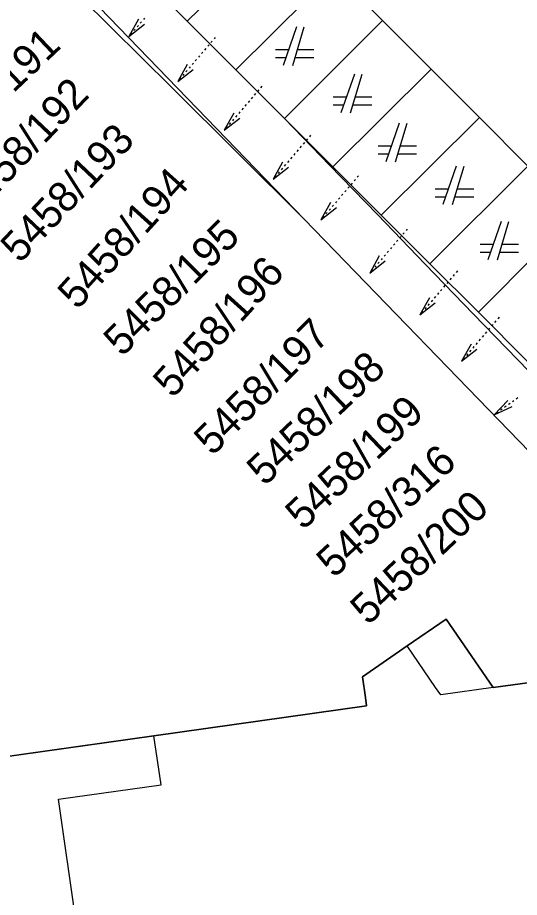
# Model space of a CAD drawing. Extents: x -263587 to -261993, y -1238795 to -1236748.
# Drawn here: x -262889.25 to -262871.03, y -1237151.67 to -1237119.72 of the extents above; entities that cross this region are included whole.
import ezdxf

# ---------------------------------------------------------------- set-up
doc = ezdxf.new("R2010")
doc.units = 0
doc.layers.add('Vrstva 1', color=7, linetype='Continuous')

msp = doc.modelspace()

# ---------------------------------------------------------------- linework, layer by layer
at = {"layer": 'Vrstva 1'}
for p, q in [((-262878.84, -1237127.04), (-262889.95, -1237115.54)), ((-262889.95, -1237115.54), (-262878.84, -1237127.04)), ((-262879.51, -1237116.3), (-262883.09, -1237119.85)), ((-262883.09, -1237119.85), (-262879.51, -1237116.3)), ((-262877.75, -1237118.06), (-262881.33, -1237121.61)), ((-262881.33, -1237121.61), (-262877.75, -1237118.06)), ((-262876, -1237119.82), (-262877.75, -1237118.06)), ((-262877.75, -1237118.06), (-262876, -1237119.82)), ((-262884.84, -1237118.1), (-262883.09, -1237119.85)), ((-262883.09, -1237119.85), (-262884.84, -1237118.1)), ((-262883.65, -1237122.25), (-262887.54, -1237118.4)), ((-262887.54, -1237118.4), (-262883.65, -1237122.25)), ((-262884.749, -1237119.865), (-262884.794, -1237119.918)), ((-262884.635, -1237119.732), (-262884.681, -1237119.785)), ((-262883.09, -1237119.85), (-262881.33, -1237121.61)), ((-262881.33, -1237121.61), (-262883.09, -1237119.85)), ((-262876, -1237119.82), (-262879.56, -1237123.38)), ((-262879.56, -1237123.38), (-262876, -1237119.82)), ((-262874.23, -1237121.59), (-262876, -1237119.82)), ((-262876, -1237119.82), (-262874.23, -1237121.59)), ((-262885.09, -1237120.264), (-262885.135, -1237120.317)), ((-262884.976, -1237120.131), (-262885.022, -1237120.184)), ((-262884.863, -1237119.998), (-262884.908, -1237120.051)), ((-262879.12, -1237120.05), (-262879.61, -1237121.45)), ((-262879.26, -1237121.45), (-262878.84, -1237120.05)), ((-262882.184, -1237120.573), (-262882.229, -1237120.626)), ((-262882.07, -1237120.44), (-262882.115, -1237120.493)), ((-262882.411, -1237120.839), (-262882.456, -1237120.893)), ((-262882.297, -1237120.706), (-262882.343, -1237120.759)), ((-262879.414, -1237120.89), (-262879.89, -1237120.89)), ((-262878.49, -1237120.89), (-262879.092, -1237120.89)), ((-262882.752, -1237121.239), (-262882.797, -1237121.292)), ((-262882.638, -1237121.106), (-262882.684, -1237121.159)), ((-262882.524, -1237120.972), (-262882.57, -1237121.026)), ((-262879.89, -1237121.17), (-262879.512, -1237121.17)), ((-262879.176, -1237121.17), (-262878.49, -1237121.17)), ((-262882.979, -1237121.505), (-262883.024, -1237121.558)), ((-262882.865, -1237121.372), (-262882.911, -1237121.425)), ((-262883.206, -1237121.771), (-262883.252, -1237121.824)), ((-262883.093, -1237121.638), (-262883.138, -1237121.691)), ((-262881.33, -1237121.61), (-262879.67, -1237123.27)), ((-262879.67, -1237123.27), (-262881.33, -1237121.61)), ((-262874.23, -1237121.59), (-262877.8, -1237125.14)), ((-262877.8, -1237125.14), (-262874.23, -1237121.59)), ((-262877.02, -1237121.77), (-262877.51, -1237123.17)), ((-262877.16, -1237123.17), (-262876.74, -1237121.77)), ((-262872.48, -1237123.35), (-262874.23, -1237121.59)), ((-262874.23, -1237121.59), (-262872.48, -1237123.35)), ((-262883.32, -1237121.904), (-262883.365, -1237121.957)), ((-262880.38, -1237122.21), (-262880.425, -1237122.263)), ((-262878.84, -1237127.04), (-262883.65, -1237122.25)), ((-262883.65, -1237122.25), (-262878.84, -1237127.04)), ((-262880.607, -1237122.476), (-262880.653, -1237122.529)), ((-262880.494, -1237122.343), (-262880.539, -1237122.396)), ((-262880.834, -1237122.742), (-262880.88, -1237122.796)), ((-262880.721, -1237122.609), (-262880.766, -1237122.663)), ((-262877.314, -1237122.61), (-262877.79, -1237122.61)), ((-262876.39, -1237122.61), (-262876.992, -1237122.61)), ((-262881.175, -1237123.142), (-262881.221, -1237123.195)), ((-262881.062, -1237123.009), (-262881.107, -1237123.062)), ((-262880.948, -1237122.876), (-262880.994, -1237122.929)), ((-262877.79, -1237122.89), (-262877.412, -1237122.89)), ((-262877.076, -1237122.89), (-262876.39, -1237122.89)), ((-262881.403, -1237123.408), (-262881.448, -1237123.461)), ((-262881.289, -1237123.275), (-262881.334, -1237123.328)), ((-262879.67, -1237123.27), (-262879.56, -1237123.38)), ((-262879.56, -1237123.38), (-262879.67, -1237123.27)), ((-262879.56, -1237123.38), (-262877.92, -1237125.08)), ((-262877.92, -1237125.08), (-262879.56, -1237123.38)), ((-262879.56, -1237123.38), (-262877.8, -1237125.14)), ((-262877.8, -1237125.14), (-262879.56, -1237123.38)), ((-262872.48, -1237123.35), (-262876.05, -1237126.89)), ((-262876.05, -1237126.89), (-262872.48, -1237123.35)), ((-262870.72, -1237125.11), (-262872.48, -1237123.35)), ((-262872.48, -1237123.35), (-262870.72, -1237125.11)), ((-262881.63, -1237123.674), (-262881.675, -1237123.727)), ((-262881.516, -1237123.541), (-262881.562, -1237123.594)), ((-262875.39, -1237123.55), (-262875.88, -1237124.95)), ((-262875.53, -1237124.95), (-262875.11, -1237123.55)), ((-262878.724, -1237124.123), (-262878.769, -1237124.176)), ((-262878.61, -1237123.99), (-262878.655, -1237124.043)), ((-262878.951, -1237124.389), (-262878.996, -1237124.443)), ((-262878.837, -1237124.256), (-262878.883, -1237124.309)), ((-262875.684, -1237124.39), (-262876.16, -1237124.39)), ((-262874.76, -1237124.39), (-262875.362, -1237124.39)), ((-262879.178, -1237124.656), (-262879.224, -1237124.709)), ((-262879.064, -1237124.522), (-262879.11, -1237124.576)), ((-262876.16, -1237124.67), (-262875.782, -1237124.67)), ((-262875.446, -1237124.67), (-262874.76, -1237124.67)), ((-262879.519, -1237125.055), (-262879.564, -1237125.108)), ((-262879.405, -1237124.922), (-262879.451, -1237124.975)), ((-262879.292, -1237124.789), (-262879.337, -1237124.842)), ((-262877.92, -1237125.08), (-262876.18, -1237126.87)), ((-262876.18, -1237126.87), (-262877.92, -1237125.08)), ((-262879.746, -1237125.321), (-262879.792, -1237125.374)), ((-262879.633, -1237125.188), (-262879.678, -1237125.241)), ((-262877.8, -1237125.14), (-262876.05, -1237126.89)), ((-262876.05, -1237126.89), (-262877.8, -1237125.14)), ((-262870.72, -1237125.11), (-262874.28, -1237128.66)), ((-262874.28, -1237128.66), (-262870.72, -1237125.11)), ((-262873.32, -1237125.11), (-262873.81, -1237126.51)), ((-262873.46, -1237126.51), (-262873.04, -1237125.11)), ((-262879.86, -1237125.454), (-262879.905, -1237125.507)), ((-262877.097, -1237125.726), (-262877.143, -1237125.779)), ((-262876.984, -1237125.593), (-262877.029, -1237125.646)), ((-262876.87, -1237125.46), (-262876.915, -1237125.513)), ((-262877.324, -1237125.992), (-262877.37, -1237126.046)), ((-262877.211, -1237125.859), (-262877.256, -1237125.913)), ((-262873.614, -1237125.95), (-262874.09, -1237125.95)), ((-262872.69, -1237125.95), (-262873.292, -1237125.95)), ((-262877.552, -1237126.259), (-262877.597, -1237126.312)), ((-262877.438, -1237126.126), (-262877.484, -1237126.179)), ((-262874.09, -1237126.23), (-262873.712, -1237126.23)), ((-262873.376, -1237126.23), (-262872.69, -1237126.23)), ((-262877.893, -1237126.658), (-262877.938, -1237126.711)), ((-262877.779, -1237126.525), (-262877.824, -1237126.578)), ((-262877.665, -1237126.392), (-262877.711, -1237126.445)), ((-262878.12, -1237126.924), (-262878.165, -1237126.977)), ((-262878.006, -1237126.791), (-262878.052, -1237126.844)), ((-262876.18, -1237126.87), (-262874.45, -1237128.67)), ((-262874.45, -1237128.67), (-262876.18, -1237126.87)), ((-262876.05, -1237126.89), (-262874.28, -1237128.66)), ((-262874.28, -1237128.66), (-262876.05, -1237126.89)), ((-262869.11, -1237126.99), (-262872.52, -1237130.42)), ((-262872.52, -1237130.42), (-262869.11, -1237126.99)), ((-262868.72, -1237137.51), (-262878.84, -1237127.04)), ((-262878.84, -1237127.04), (-262868.72, -1237137.51)), ((-262871.69, -1237127.12), (-262872.18, -1237128.52)), ((-262871.83, -1237128.52), (-262871.41, -1237127.12)), ((-262875.214, -1237127.533), (-262875.259, -1237127.586)), ((-262875.1, -1237127.4), (-262875.145, -1237127.453)), ((-262875.554, -1237127.932), (-262875.6, -1237127.986)), ((-262875.441, -1237127.799), (-262875.486, -1237127.853)), ((-262875.327, -1237127.666), (-262875.373, -1237127.719)), ((-262871.984, -1237127.96), (-262872.46, -1237127.96)), ((-262871.06, -1237127.96), (-262871.662, -1237127.96)), ((-262875.782, -1237128.199), (-262875.827, -1237128.252)), ((-262875.668, -1237128.066), (-262875.714, -1237128.119)), ((-262872.46, -1237128.24), (-262872.082, -1237128.24)), ((-262871.746, -1237128.24), (-262871.06, -1237128.24)), ((-262876.123, -1237128.598), (-262876.168, -1237128.651)), ((-262876.009, -1237128.465), (-262876.054, -1237128.518)), ((-262875.895, -1237128.332), (-262875.941, -1237128.385)), ((-262876.35, -1237128.864), (-262876.395, -1237128.917)), ((-262876.236, -1237128.731), (-262876.282, -1237128.784)), ((-262874.45, -1237128.67), (-262872.71, -1237130.47)), ((-262872.71, -1237130.47), (-262874.45, -1237128.67)), ((-262874.28, -1237128.66), (-262872.52, -1237130.42)), ((-262872.52, -1237130.42), (-262874.28, -1237128.66)), ((-262873.28, -1237128.92), (-262873.325, -1237128.973)), ((-262873.507, -1237129.186), (-262873.553, -1237129.239)), ((-262873.394, -1237129.053), (-262873.439, -1237129.106)), ((-262873.734, -1237129.452), (-262873.78, -1237129.506)), ((-262873.621, -1237129.319), (-262873.666, -1237129.373)), ((-262874.075, -1237129.852), (-262874.121, -1237129.905)), ((-262873.962, -1237129.719), (-262874.007, -1237129.772)), ((-262873.848, -1237129.586), (-262873.894, -1237129.639)), ((-262874.303, -1237130.118), (-262874.348, -1237130.171)), ((-262874.189, -1237129.985), (-262874.234, -1237130.038)), ((-262874.53, -1237130.384), (-262874.575, -1237130.437)), ((-262874.416, -1237130.251), (-262874.462, -1237130.304)), ((-262872.71, -1237130.47), (-262870.28, -1237132.99)), ((-262870.28, -1237132.99), (-262872.71, -1237130.47)), ((-262872.52, -1237130.42), (-262870.75, -1237132.19)), ((-262870.75, -1237132.19), (-262872.52, -1237130.42)), ((-262871.884, -1237130.733), (-262871.929, -1237130.786)), ((-262871.77, -1237130.6), (-262871.815, -1237130.653)), ((-262872.224, -1237131.132), (-262872.27, -1237131.186)), ((-262872.111, -1237130.999), (-262872.156, -1237131.053)), ((-262871.997, -1237130.866), (-262872.043, -1237130.919)), ((-262872.452, -1237131.399), (-262872.497, -1237131.452)), ((-262872.338, -1237131.266), (-262872.384, -1237131.319)), ((-262872.793, -1237131.798), (-262872.838, -1237131.851)), ((-262872.679, -1237131.665), (-262872.724, -1237131.718)), ((-262872.565, -1237131.532), (-262872.611, -1237131.585)), ((-262873.02, -1237132.064), (-262873.065, -1237132.117)), ((-262872.906, -1237131.931), (-262872.952, -1237131.984)), ((-262871.228, -1237133.631), (-262871.285, -1237133.672)), ((-262871.085, -1237133.529), (-262871.142, -1237133.57)), ((-262871.798, -1237134.037), (-262871.855, -1237134.078)), ((-262871.655, -1237133.936), (-262871.712, -1237133.976)), ((-262871.513, -1237133.834), (-262871.57, -1237133.875)), ((-262871.37, -1237133.733), (-262871.427, -1237133.773)), ((-262875.1, -1237142.54), (-262873.69, -1237141.57)), ((-262873.69, -1237141.57), (-262875.1, -1237142.54)), ((-262873.69, -1237141.57), (-262871.98, -1237144.05)), ((-262871.98, -1237144.05), (-262873.69, -1237141.57)), ((-262876.72, -1237143.66), (-262875.1, -1237142.54)), ((-262875.1, -1237142.54), (-262876.72, -1237143.66)), ((-262874.07, -1237144.05), (-262875.1, -1237142.54)), ((-262876.62, -1237144.41), (-262876.72, -1237143.66)), ((-262876.72, -1237143.66), (-262876.62, -1237144.41)), ((-262871.98, -1237144.05), (-262869.46, -1237143.7)), ((-262869.46, -1237143.7), (-262871.98, -1237144.05)), ((-262873.88, -1237144.32), (-262874.07, -1237144.05)), ((-262871.98, -1237144.05), (-262873.88, -1237144.32)), ((-262876.58, -1237144.71), (-262876.62, -1237144.41)), ((-262876.62, -1237144.41), (-262876.58, -1237144.71)), ((-262884.3, -1237145.8), (-262876.58, -1237144.71)), ((-262876.58, -1237144.71), (-262884.3, -1237145.8)), ((-262892.86, -1237147.01), (-262884.3, -1237145.8)), ((-262884.3, -1237145.8), (-262892.86, -1237147.01)), ((-262884.04, -1237147.58), (-262884.3, -1237145.8)), ((-262887.76, -1237148.1), (-262884.04, -1237147.58)), ((-262885.98, -1237160.68), (-262887.76, -1237148.1))]:
    msp.add_line(p, q, dxfattribs=at)
for points in [[(-262884.855, -1237119.774), (-262885.203, -1237120.397), (-262884.642, -1237119.956)], [(-262883.085, -1237121.414), (-262883.433, -1237122.037), (-262882.872, -1237121.596)], [(-262881.395, -1237123.184), (-262881.743, -1237123.807), (-262881.182, -1237123.366)], [(-262879.625, -1237124.964), (-262879.973, -1237125.587), (-262879.412, -1237125.146)], [(-262877.885, -1237126.434), (-262878.233, -1237127.057), (-262877.672, -1237126.616)], [(-262876.115, -1237128.374), (-262876.463, -1237128.997), (-262875.902, -1237128.556)], [(-262874.295, -1237129.894), (-262874.643, -1237130.517), (-262874.082, -1237130.076)], [(-262872.785, -1237131.574), (-262873.133, -1237132.197), (-262872.572, -1237131.756)], [(-262871.451, -1237133.619), (-262871.94, -1237134.139), (-262871.289, -1237133.847)]]:
    msp.add_lwpolyline(points, dxfattribs=at)

# ---------------------------------------------------------------- texts
for s, rotation, p in [('5458/191', 43.4875, (-262892.074, -1237125.013)), ('5458/192', 46.5242, (-262890.815, -1237127.012)), ('5458/193', 46.5242, (-262889.165, -1237128.672)), ('5458/194', 47.9566, (-262887.072, -1237130.362)), ('5458/195', 44.9772, (-262885.454, -1237132.067)), ('5458/196', 47.9566, (-262883.612, -1237133.574)), ('5458/197', 44.9772, (-262882.174, -1237135.667)), ('5458/198', 43.4875, (-262880.278, -1237136.762)), ('5458/199', 43.4875, (-262878.881, -1237138.365)), ('5458/316', 42.6854, (-262877.762, -1237140.104)), ('5458/200', 43.4875, (-262876.52, -1237141.819))]:
    msp.add_text(s, height=1.1, rotation=rotation, dxfattribs=at).set_placement(p)

doc.saveas('drawing.dxf')
